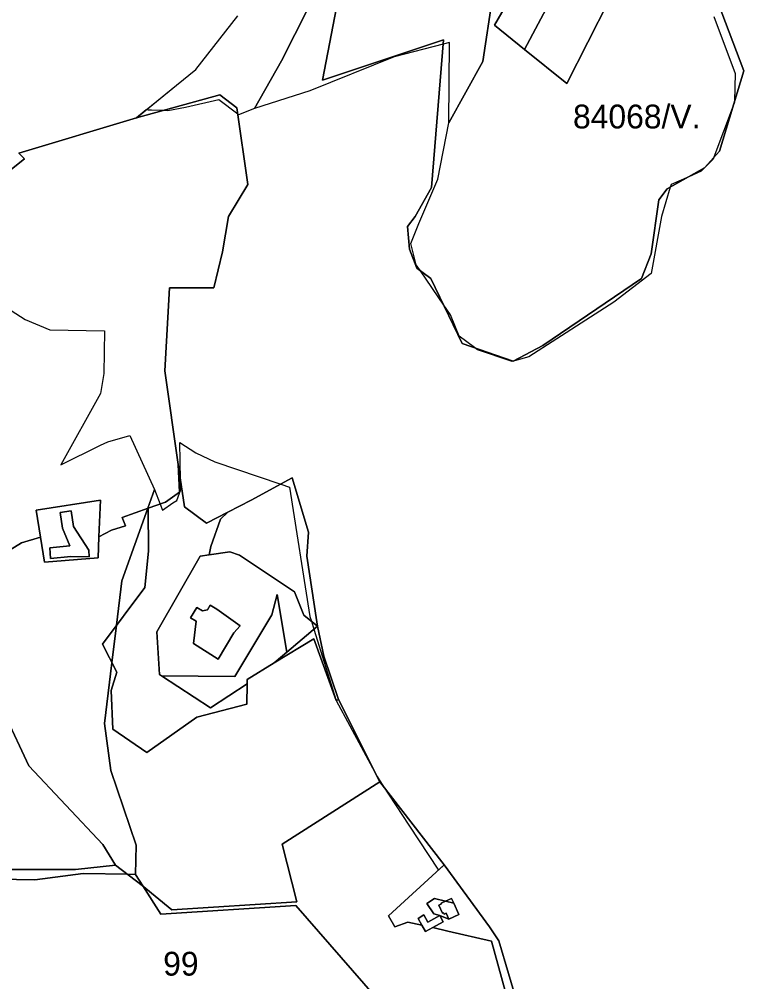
# Model space of a CAD drawing. Extents: x -477304 to -465429, y -1159113 to -1149210.
# Drawn here: x -476111 to -475655, y -1151066 to -1150459 of the extents above; entities that cross this region are included whole.
import ezdxf

# ---------------------------------------------------------------- set-up
doc = ezdxf.new("R2010")
doc.units = 0
for name, color, linetype in [('BPEJ_s', 7, 'Continuous'), ('ostatni_s', 7, 'Continuous'), ('PUPFL_s', 7, 'Continuous'), ('trav_porost_s', 7, 'Continuous'), ('zahrada_s', 7, 'Continuous')]:
    doc.layers.add(name, color=color, linetype=linetype)

msp = doc.modelspace()

# ---------------------------------------------------------------- linework, layer by layer
at = {"layer": 'BPEJ_s'}
msp.add_lwpolyline([(-475798.5, -1150405.5), (-475803.5, -1150423), (-475813, -1150445.5), (-475819, -1150486), (-475840.5, -1150524.5), (-475840, -1150474), (-475844.18, -1150475.08), (-475875, -1150483), (-475928, -1150504.5), (-475963, -1150515.5), (-475946, -1150485.5), (-475921, -1150436), (-475904.5, -1150387), (-475857.5, -1150197.5), (-475852, -1150163), (-475844.5, -1150157), (-475825.39, -1150276.94), (-475806.53, -1150395.32), (-475806.5, -1150395.5), (-475805.69, -1150404.36), (-475805.5, -1150406.5)], close=True, dxfattribs=at)
for points in [[(-475921, -1150436), (-475946, -1150485.5), (-475963, -1150515.5), (-475973, -1150519.5), (-475973.46, -1150519.15), (-475985.5, -1150510), (-476006.5, -1150515), (-476017.5, -1150517), (-476020.79, -1150516.87), (-476027.8, -1150516.59), (-476030, -1150516.5), (-476031.23, -1150516.42), (-476012.21, -1150500.78), (-475999.97, -1150491.01), (-475973.45, -1150457.17)], [(-475673.5, -1150457.5), (-475660, -1150493.5), (-475660.48, -1150510.93), (-475660.5, -1150511.5), (-475661.35, -1150513.76), (-475673.52, -1150546.23), (-475674, -1150547.5), (-475681.5, -1150555), (-475689.27, -1150558.48), (-475700.5, -1150563.5), (-475701, -1150565.16), (-475706.5, -1150583.5), (-475713, -1150619.5), (-475736.5, -1150637.5), (-475790, -1150672), (-475800.5, -1150675), (-475822.5, -1150667.5), (-475824.3, -1150666.17), (-475834, -1150659), (-475839.5, -1150645.5), (-475843.66, -1150639.4), (-475858.37, -1150617.85), (-475861, -1150614), (-475864.5, -1150600.5), (-475859.5, -1150588), (-475847.5, -1150560), (-475840.5, -1150524.5), (-475819, -1150486), (-475813, -1150445.5)], [(-475673.5, -1150457.5), (-475660, -1150493.5), (-475660.48, -1150510.93), (-475660.5, -1150511.5), (-475661.35, -1150513.76), (-475673.52, -1150546.23), (-475674, -1150547.5), (-475681.5, -1150555), (-475689.27, -1150558.48), (-475700.5, -1150563.5), (-475701, -1150565.16), (-475706.5, -1150583.5), (-475713, -1150619.5), (-475736.5, -1150637.5), (-475790, -1150672), (-475800.5, -1150675), (-475822.5, -1150667.5), (-475824.3, -1150666.17), (-475834, -1150659), (-475839.5, -1150645.5), (-475843.66, -1150639.4), (-475858.37, -1150617.85), (-475861, -1150614), (-475864.5, -1150600.5), (-475859.5, -1150588), (-475847.5, -1150560), (-475840.5, -1150524.5), (-475840, -1150474), (-475844.18, -1150475.08), (-475875, -1150483), (-475928, -1150504.5), (-475963, -1150515.5), (-475973, -1150519.5), (-475973.46, -1150519.15), (-475985.5, -1150510), (-476006.5, -1150515), (-476017.5, -1150517), (-476020.79, -1150516.87), (-476027.8, -1150516.59), (-476030, -1150516.5), (-476031.23, -1150516.42), (-476037.3, -1150521.41), (-476111.52, -1150543.57), (-476107.95, -1150547.2), (-476135.12, -1150568.82)], [(-476150.5, -1150621), (-476107.5, -1150648.5), (-476092, -1150655), (-476057.5, -1150655.5), (-476058, -1150682.5), (-476060, -1150695), (-476085, -1150740), (-476060, -1150727.5), (-476055.5, -1150725.5), (-476041.5, -1150721.5), (-476026, -1150755.5), (-476030.23, -1150767.36), (-476046.5, -1150813), (-476049.92, -1150840.95), (-476052.81, -1150864.64), (-476057.5, -1150903), (-476053.5, -1150932.5), (-476037.5, -1150979.5), (-476038, -1150998), (-476042.94, -1150997.93), (-476071, -1150997.5), (-476101.5, -1151001.5), (-476148.03, -1151000.51)], [(-476150.5, -1150621), (-476107.5, -1150648.5), (-476092, -1150655), (-476057.5, -1150655.5), (-476058, -1150682.5), (-476060, -1150695), (-476085, -1150740), (-476060, -1150727.5), (-476055.5, -1150725.5), (-476041.5, -1150721.5), (-476026, -1150755.5), (-476022.45, -1150764.73), (-476021, -1150768.5), (-476014.5, -1150764), (-476012, -1150762.5), (-476009.5, -1150755.5), (-476009.6, -1150749.35), (-476010, -1150726), (-476000, -1150732.5), (-475988, -1150738), (-475946.45, -1150752.14)], [(-476009.6, -1150749.35), (-476010, -1150726), (-476000, -1150732.5), (-475988, -1150738), (-475946.45, -1150752.14), (-475941, -1150754), (-475928, -1150835.5), (-475927.06, -1150838.52), (-475925.51, -1150843.49), (-475911.53, -1150888.41), (-475911.5, -1150888.5), (-475885.66, -1150936.34), (-475884.5, -1150938.5), (-475882.17, -1150942.03), (-475865.75, -1150966.96), (-475847.12, -1150995.23), (-475843.55, -1150991.95), (-475814.94, -1151030.96), (-475808.91, -1151039.84), (-475796.84, -1151080.93)], [(-475887, -1151075), (-475937, -1151017.5), (-476022, -1151023), (-476033.39, -1151005.21), (-476038, -1150998), (-476037.5, -1150979.5), (-476053.5, -1150932.5), (-476057.5, -1150903), (-476052.81, -1150864.64), (-476049.92, -1150840.95), (-476046.5, -1150813), (-476030.23, -1150767.36), (-476026, -1150755.5), (-476022.45, -1150764.73), (-476021, -1150768.5), (-476014.5, -1150764), (-476012, -1150762.5), (-476009.5, -1150755.5), (-476009.6, -1150749.35)], [(-475946.45, -1150752.14), (-475941, -1150754), (-475928, -1150835.5), (-475927.06, -1150838.52), (-475925.51, -1150843.49), (-475911.53, -1150888.41), (-475911.5, -1150888.5), (-475885.66, -1150936.34), (-475884.5, -1150938.5), (-475882.17, -1150942.03), (-475865.75, -1150966.96), (-475847.12, -1150995.23), (-475843.55, -1150991.95), (-475814.94, -1151030.96), (-475808.91, -1151039.84), (-475796.84, -1151080.93)], [(-476148.03, -1151000.51), (-476101.5, -1151001.5), (-476071, -1150997.5), (-476042.94, -1150997.93), (-476038, -1150998), (-476033.39, -1151005.21), (-476022, -1151023), (-475937, -1151017.5), (-475887, -1151075), (-475896.5, -1151095), (-475909, -1151113), (-475910.5, -1151126), (-475916.5, -1151118.5), (-475923.44, -1151106.06), (-475928.5, -1151097), (-475929.78, -1151094.97), (-475940.5, -1151078), (-475993.5, -1151088.5), (-476005.94, -1151090.56), (-476099, -1151106), (-476112.2, -1151106)]]:
    msp.add_lwpolyline(points, dxfattribs=at)
at = {"layer": 'ostatni_s'}
for points in [[(-475765.24, -1150426.4), (-475792.8, -1150478.3), (-475811.82, -1150463.08), (-475782.4, -1150412.05), (-475774.09, -1150419), (-475771.49, -1150421.17)], [(-476079.38, -1150791.06), (-476084, -1150779.91), (-476085.46, -1150769.95), (-476078.48, -1150768.93), (-476077.04, -1150778.83), (-476067.29, -1150793.84), (-476067.13, -1150797.94), (-476078.78, -1150797.68), (-476091.44, -1150798.96), (-476092.04, -1150792.33)], [(-475978.61, -1150794.71), (-475972.4, -1150796.85), (-475937.87, -1150819.99), (-475931.98, -1150834.62), (-475923.23, -1150841.55), (-475942.51, -1150857.93), (-475948.65, -1150821.74), (-475952.14, -1150834.47), (-475975.34, -1150873.37), (-476021.64, -1150872.86), (-476022.92, -1150872.02), (-476024.46, -1150845.1), (-475997.25, -1150797.59), (-475991.45, -1150796.69)], [(-475999.33, -1150829.86), (-476003.28, -1150836.36), (-475999.78, -1150838.49), (-476001.45, -1150852.59), (-475985.77, -1150862.33), (-475975.93, -1150845.78), (-475971.95, -1150841.32), (-475986.72, -1150830.84), (-475990.82, -1150828.35), (-475992.59, -1150831.25), (-475995.83, -1150831.99)], [(-475985.77, -1150862.33), (-476001.45, -1150852.59), (-475999.78, -1150838.49), (-476003.28, -1150836.36), (-475999.33, -1150829.86), (-475995.83, -1150831.99), (-475992.59, -1150831.25), (-475990.82, -1150828.35), (-475986.72, -1150830.84), (-475971.95, -1150841.32), (-475975.93, -1150845.78)], [(-475837.42, -1151016.13), (-475842.64, -1151014.84), (-475838.84, -1151013.09)], [(-475843.91, -1151022.12), (-475844.5, -1151022.43), (-475846.88, -1151017.36), (-475845.06, -1151016.46), (-475845.25, -1151016.04), (-475842.64, -1151014.84), (-475837.42, -1151016.13), (-475834.12, -1151023.19), (-475840.56, -1151026.16), (-475842.26, -1151022.43), (-475843.46, -1151022.99)], [(-475850.53, -1151031.33), (-475855.24, -1151033.93), (-475857.54, -1151029.86), (-475859.91, -1151025.66), (-475856.32, -1151023.47), (-475853.78, -1151028.04), (-475846.23, -1151023.91), (-475844.09, -1151027.77)]]:
    msp.add_lwpolyline(points, close=True, dxfattribs=at)
at = {"layer": 'PUPFL_s'}
for points in [[(-475901.25, -1150399.47), (-475920.09, -1150497.65), (-475843.96, -1150472.36), (-475851.53, -1150565.21), (-475861.68, -1150583.63), (-475866.66, -1150589.92), (-475865.32, -1150604.05), (-475860.75, -1150616.16), (-475851.8, -1150622.53), (-475832.06, -1150663.46), (-475799.98, -1150674.66), (-475781.24, -1150664.79), (-475719.05, -1150622.69), (-475713.08, -1150607.03), (-475708.1, -1150573.12), (-475702.86, -1150566.22), (-475679.38, -1150552.84), (-475670.05, -1150542.31), (-475654.66, -1150491.82), (-475670.75, -1150449.11)], [(-475670.75, -1150449.11), (-475654.66, -1150491.82), (-475670.05, -1150542.31), (-475679.38, -1150552.84), (-475702.86, -1150566.22), (-475708.1, -1150573.12), (-475713.08, -1150607.03), (-475719.05, -1150622.69), (-475781.24, -1150664.79), (-475799.98, -1150674.66), (-475832.06, -1150663.46), (-475851.8, -1150622.53), (-475860.75, -1150616.16), (-475865.32, -1150604.05), (-475866.66, -1150589.92), (-475861.68, -1150583.63), (-475851.53, -1150565.21), (-475843.96, -1150472.36), (-475920.09, -1150497.65), (-475901.25, -1150399.47)], [(-475782.4, -1150412.05), (-475811.82, -1150463.08), (-475792.8, -1150478.3), (-475766.07, -1150499.69), (-475739.67, -1150447.78)], [(-475796.84, -1151080.93), (-475808.91, -1151039.84), (-475814.94, -1151030.96), (-475843.55, -1150991.95), (-475884, -1150939.67), (-475909.96, -1150887.79), (-475919.27, -1150860.49), (-475923.23, -1150841.55), (-475923.78, -1150838.93), (-475930.07, -1150797.52), (-475928.87, -1150782.41), (-475939.22, -1150748.22), (-475965.14, -1150762.28), (-475979.85, -1150769.85), (-475993.17, -1150776.71), (-476007.12, -1150766.55), (-476010.98, -1150739.83), (-476019.52, -1150680.76), (-476016.58, -1150628.43), (-475988.64, -1150628.59), (-475983.13, -1150605.8), (-475979.28, -1150583.65), (-475967.16, -1150563.43), (-475974.03, -1150515.17), (-475984.8, -1150506.97), (-476037.3, -1150521.41), (-476012.21, -1150500.78), (-475999.97, -1150491.01), (-475973.45, -1150457.17)], [(-476135.12, -1150568.82), (-476107.95, -1150547.2), (-476111.52, -1150543.57), (-476037.3, -1150521.41), (-475984.8, -1150506.97), (-475974.03, -1150515.17), (-475967.16, -1150563.43), (-475979.28, -1150583.65), (-475983.13, -1150605.8), (-475988.64, -1150628.59), (-476016.58, -1150628.43), (-476019.52, -1150680.76), (-476010.98, -1150739.83), (-476010.18, -1150757.2), (-476019, -1150763.56), (-476029.9, -1150767.24), (-476046.33, -1150773.27), (-476044.34, -1150778.39), (-476053.04, -1150781.12), (-476060.97, -1150785.31), (-476060, -1150762.3), (-476100.55, -1150768.46), (-476097.84, -1150785.64), (-476109.7, -1150789.06), (-476140.24, -1150807.74)], [(-476140.24, -1150807.74), (-476109.7, -1150789.06), (-476097.84, -1150785.64), (-476095.37, -1150801.28), (-476061.52, -1150798.48), (-476060.97, -1150785.31), (-476053.04, -1150781.12), (-476044.34, -1150778.39), (-476046.33, -1150773.27), (-476029.9, -1150767.24), (-476029.67, -1150794.35), (-476032.16, -1150817.25), (-476058.84, -1150852.86), (-476049.74, -1150870.64), (-476053.29, -1150882.11), (-476052.16, -1150906.55), (-476030.86, -1150921.21), (-475999.26, -1150898.9), (-475967.76, -1150890.69), (-475967.68, -1150878.02), (-475967.66, -1150875.13), (-475950.53, -1150864.74), (-475925.56, -1150849.6), (-475911.57, -1150888.43), (-475909.96, -1150887.79), (-475884, -1150939.67), (-475945.57, -1150978.88), (-475936.34, -1151015.19), (-476015.01, -1151020.2), (-476033.74, -1151004.92), (-476050.49, -1150992.18), (-476058.51, -1150979.19), (-476105.17, -1150929.65), (-476120.01, -1150897.77)], [(-476131.48, -1150994.9), (-476075.81, -1150994.87), (-476050.49, -1150992.18), (-476033.74, -1151004.92), (-476015.01, -1151020.2), (-475936.34, -1151015.19), (-475945.57, -1150978.88), (-475884, -1150939.67), (-475843.55, -1150991.95), (-475878.6, -1151024.17), (-475874.62, -1151031.07), (-475866.38, -1151028), (-475857.54, -1151029.86), (-475855.24, -1151033.93), (-475850.53, -1151031.33), (-475841.1, -1151033.65), (-475813.61, -1151040.02), (-475802.65, -1151079.79)]]:
    msp.add_lwpolyline(points, dxfattribs=at)
for points in [[(-476010.98, -1150739.83), (-476007.12, -1150766.55), (-475993.17, -1150776.71), (-475979.85, -1150769.85), (-475984.37, -1150774.23), (-475990.55, -1150791.39), (-475991.45, -1150796.69), (-475997.25, -1150797.59), (-476024.46, -1150845.1), (-476022.92, -1150872.02), (-476021.64, -1150872.86), (-475990.78, -1150893.06), (-475967.68, -1150878.02), (-475967.76, -1150890.69), (-475999.26, -1150898.9), (-476030.86, -1150921.21), (-476052.16, -1150906.55), (-476053.29, -1150882.11), (-476049.74, -1150870.64), (-476058.84, -1150852.86), (-476032.16, -1150817.25), (-476029.67, -1150794.35), (-476029.9, -1150767.24), (-476019, -1150763.56), (-476010.18, -1150757.2)], [(-475978.61, -1150794.71), (-475991.45, -1150796.69), (-475990.55, -1150791.39), (-475984.37, -1150774.23), (-475979.85, -1150769.85), (-475965.14, -1150762.28), (-475939.22, -1150748.22), (-475928.87, -1150782.41), (-475930.07, -1150797.52), (-475923.78, -1150838.93), (-475923.23, -1150841.55), (-475931.98, -1150834.62), (-475937.87, -1150819.99), (-475972.4, -1150796.85)], [(-475909.96, -1150887.79), (-475911.57, -1150888.43), (-475925.56, -1150849.6), (-475950.53, -1150864.74), (-475942.51, -1150857.93), (-475923.23, -1150841.55), (-475919.27, -1150860.49)]]:
    msp.add_lwpolyline(points, close=True, dxfattribs=at)
at = {"layer": 'trav_porost_s'}
for points in [[(-476095.37, -1150801.28), (-476097.84, -1150785.64), (-476100.55, -1150768.46), (-476060, -1150762.3), (-476060.97, -1150785.31), (-476061.52, -1150798.48)], [(-476085.46, -1150769.95), (-476084, -1150779.91), (-476079.38, -1150791.06), (-476092.04, -1150792.33), (-476091.44, -1150798.96), (-476078.78, -1150797.68), (-476067.13, -1150797.94), (-476067.29, -1150793.84), (-476077.04, -1150778.83), (-476078.48, -1150768.93)], [(-475952.14, -1150834.47), (-475948.65, -1150821.74), (-475942.51, -1150857.93), (-475950.53, -1150864.74), (-475967.66, -1150875.13), (-475967.68, -1150878.02), (-475990.78, -1150893.06), (-476021.64, -1150872.86), (-475975.34, -1150873.37)], [(-476291.66, -1150853.44), (-476285.76, -1150853.51), (-476275.15, -1150859.5), (-476248.92, -1150875.23), (-476226.98, -1150891.89), (-476179.52, -1150929.19), (-476169.27, -1150938.5), (-476146.89, -1150917.53), (-476141.2, -1150911.63), (-476128.94, -1150902.85), (-476120.01, -1150897.77), (-476105.17, -1150929.65), (-476058.51, -1150979.19), (-476050.49, -1150992.18), (-476075.81, -1150994.87), (-476131.48, -1150994.9), (-476151.58, -1150982.94), (-476179.85, -1150932.3), (-476197.3, -1150924.8), (-476247.95, -1150880.21)], [(-475842.64, -1151014.84), (-475845.25, -1151016.04), (-475845.06, -1151016.46), (-475846.88, -1151017.36), (-475844.5, -1151022.43), (-475843.91, -1151022.12), (-475843.46, -1151022.99), (-475842.26, -1151022.43), (-475840.56, -1151026.16), (-475846.23, -1151023.91), (-475850, -1151022.92), (-475854.38, -1151016.31), (-475849.58, -1151013.13)]]:
    msp.add_lwpolyline(points, close=True, dxfattribs=at)
msp.add_lwpolyline([(-475802.65, -1151079.79), (-475813.61, -1151040.02), (-475841.1, -1151033.65), (-475850.53, -1151031.33), (-475844.09, -1151027.77), (-475846.23, -1151023.91), (-475840.56, -1151026.16), (-475834.12, -1151023.19), (-475837.42, -1151016.13), (-475838.84, -1151013.09), (-475842.64, -1151014.84), (-475849.58, -1151013.13), (-475854.38, -1151016.31), (-475850, -1151022.92), (-475846.23, -1151023.91), (-475853.78, -1151028.04), (-475856.32, -1151023.47), (-475859.91, -1151025.66), (-475857.54, -1151029.86), (-475866.38, -1151028), (-475874.62, -1151031.07), (-475878.6, -1151024.17), (-475843.55, -1150991.95), (-475814.94, -1151030.96), (-475808.91, -1151039.84), (-475796.84, -1151080.93)], dxfattribs=at)
at = {"layer": 'zahrada_s'}
msp.add_lwpolyline([(-475739.67, -1150447.78), (-475766.07, -1150499.69), (-475792.8, -1150478.3), (-475765.24, -1150426.4)], close=True, dxfattribs=at)

# ---------------------------------------------------------------- texts
at = {"layer": 'BPEJ_s'}
for s, p in [('84068/V.', (-475762.25, -1150528.09)), ('99', (-476020.52, -1151061.75))]:
    msp.add_text(s, height=15, dxfattribs=at).set_placement(p)

doc.saveas('drawing.dxf')
